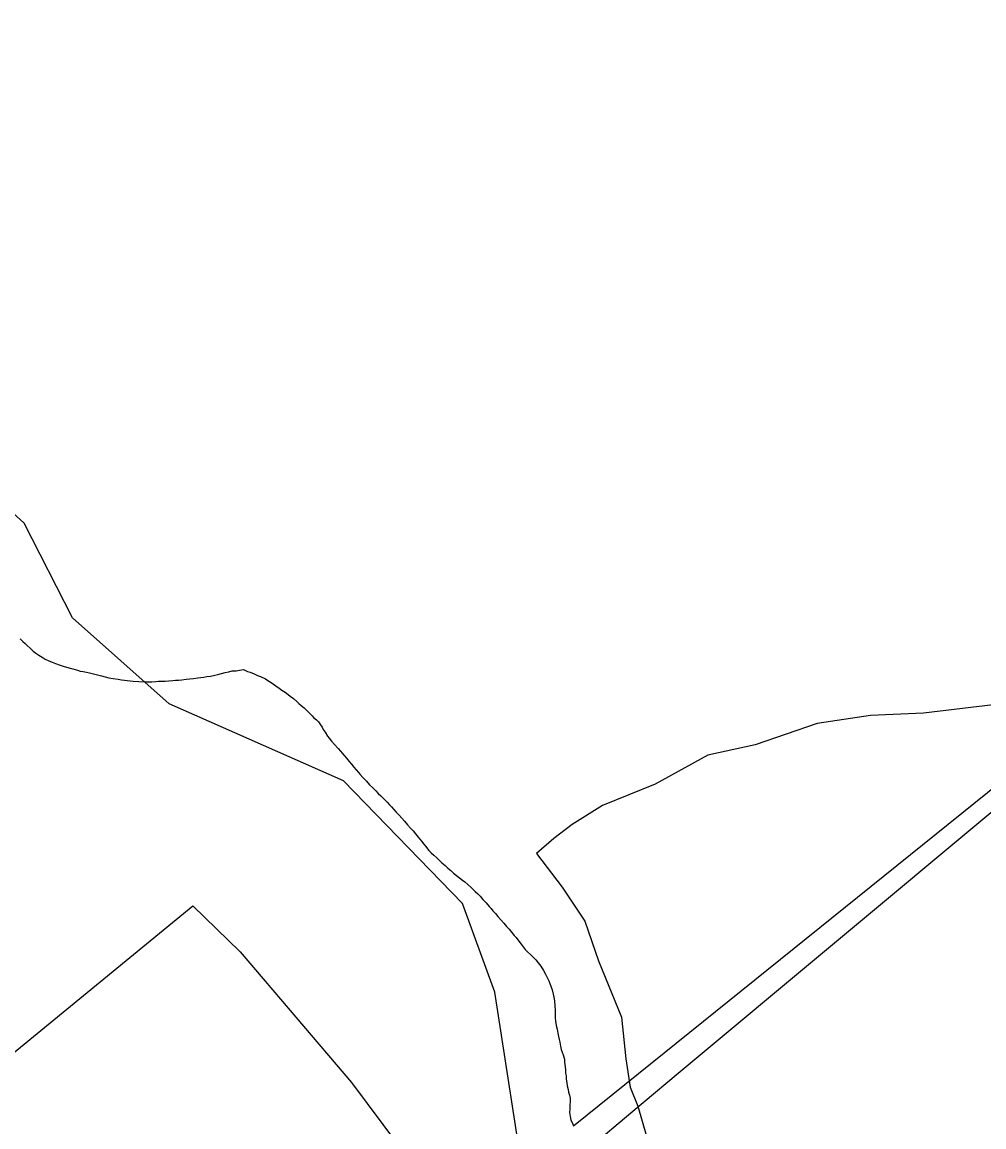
# Model space of a CAD drawing. Extents: x 2260773 to 2342389, y 552869 to 618546.
# Drawn here: x 2324276 to 2325292, y 600650 to 601817 of the extents above; entities that cross this region are included whole.
import ezdxf

# ---------------------------------------------------------------- set-up
doc = ezdxf.new("R2010")
doc.units = 0
for name, color, linetype in [('Exist Boundary Political City Limit New', 7, 'Continuous'), ('Exist Hydrographic Creek Single Shore', 7, 'Continuous'), ('Exist Hydrographic Misc Water Feature', 7, 'Continuous'), ('Exist Road Non-System Type 51', 7, 'Continuous'), ('Exist Road Primary US Attributed', 7, 'Continuous'), ('Map Preparation Boundary City Limit Buffer Line', 7, 'Continuous')]:
    doc.layers.add(name, color=color, linetype=linetype)

msp = doc.modelspace()

# ---------------------------------------------------------------- linework, layer by layer
at = {"layer": 'Exist Boundary Political City Limit New'}
for points in [[(2324752.5, 600900.8), (2324754.5, 600898.8), (2324757.2, 600896.2), (2324759.8, 600893.9), (2324762.8, 600890.4), (2324766, 600886.8), (2324769.5, 600882.9), (2324771.5, 600880.6), (2324773.2, 600878.4), (2324776, 600875.4), (2324778.5, 600872.4), (2324781.8, 600868.8), (2324784.8, 600865.4), (2324787.8, 600861.9), (2324790.5, 600858.8), (2324793, 600855.8), (2324795.8, 600852.4), (2324797.8, 600850), (2324800.5, 600846.4), (2324803, 600843.2), (2324805.2, 600840.1), (2324807.2, 600837.6), (2324810.2, 600834.7), (2324813.2, 600831.9), (2324816, 600829.1), (2324818.5, 600826.6), (2324821.2, 600823.2), (2324823.8, 600820), (2324826.8, 600815.4), (2324828.8, 600811.4), (2324830.5, 600807.9), (2324832.2, 600804.2), (2324834.5, 600798.6), (2324835.8, 600794.8), (2324837, 600790.2), (2324837.8, 600787.1), (2324838.2, 600783.2), (2324838.8, 600778), (2324839, 600773.2), (2324839, 600769.2), (2324839.2, 600765.2), (2324839.5, 600761.8), (2324840.2, 600757.3), (2324841, 600753.4), (2324842, 600749), (2324842.5, 600745.6), (2324843.2, 600742.6), (2324843.8, 600739.6), (2324844.5, 600735.5), (2324845.5, 600732), (2324846.5, 600729), (2324847.5, 600726.2), (2324848.8, 600721.8), (2324849, 600718.4), (2324849.5, 600713.6), (2324849.8, 600710.4), (2324850, 600706.9), (2324850.5, 600704), (2324850.8, 600700.5), (2324851.2, 600696.5), (2324851.8, 600693.6), (2324852.8, 600689.7), (2324853.2, 600686.8), (2324854, 600683.8), (2324854.8, 600680.1), (2324854.8, 600676.9), (2324854.5, 600672.9), (2324854.5, 600668.9), (2324854.2, 600665.4), (2324855, 600661), (2324855.5, 600657.3), (2324857, 600654.8), (2324858.5, 600651.2), (2325664.2, 601300)], [(2324274.2, 601165.6), (2324277, 601162.7), (2324279.2, 601160.4), (2324281.5, 601158.3), (2324284.5, 601155.6), (2324287.8, 601152.3), (2324290.5, 601150.4), (2324293.8, 601148.2), (2324297.2, 601146.1), (2324300.5, 601144), (2324303.5, 601142.4), (2324307.8, 601140.7), (2324311.5, 601139.3), (2324315.2, 601138.1), (2324319.5, 601136.7), (2324323, 601135.6), (2324326.8, 601134.5), (2324329.8, 601133.6), (2324334.5, 601132.2), (2324337.5, 601131.4), (2324340.5, 601130.8), (2324344.2, 601130.1), (2324347.2, 601129.4), (2324350, 601128.8), (2324355.8, 601127.6), (2324359.8, 601126.4), (2324363.8, 601125.4), (2324367.5, 601124.4), (2324372.2, 601123.4), (2324377.5, 601122.8), (2324381.2, 601122.3), (2324390.2, 601121.2), (2324393.2, 601120.9), (2324405.2, 601120.2), (2324408.2, 601120.1), (2324413.2, 601120.2), (2324417.2, 601120.4), (2324420.2, 601120.6), (2324424, 601120.8), (2324427, 601120.9), (2324431.2, 601121.2), (2324435.2, 601121.5), (2324438.2, 601121.8), (2324441.2, 601121.9), (2324444.8, 601122.2), (2324449.2, 601122.7)], [(2324461.8, 601124.1), (2324465, 601124.6), (2324468, 601125), (2324471, 601125.5), (2324475, 601126.2), (2324479.5, 601127), (2324482.8, 601127.8), (2324486.8, 601128.8), (2324490.5, 601129.8), (2324494.5, 601130.7), (2324497.8, 601131.5), (2324502.2, 601131.7), (2324505.8, 601132.2), (2324510, 601133), (2324514, 601131), (2324516.8, 601130.4), (2324521.2, 601128.4), (2324524.8, 601126.8), (2324527.8, 601125.6), (2324533, 601123.1), (2324535.5, 601121.4), (2324539, 601119.2), (2324541.5, 601117.6), (2324544, 601115.9), (2324547.5, 601113.5), (2324550.5, 601111.4), (2324553.8, 601109.1), (2324557, 601106.7), (2324559.2, 601104.9), (2324562.8, 601102.3), (2324566.2, 601099.2), (2324568.5, 601097.2), (2324570.8, 601095.2), (2324573.8, 601092.6), (2324576, 601090.6), (2324579.5, 601087.1), (2324582.5, 601084.2), (2324584.2, 601081.9), (2324587, 601080), (2324589.2, 601077.7), (2324591.2, 601074.8), (2324592.8, 601072.2), (2324594.2, 601069.6), (2324596, 601067), (2324598.5, 601062.8), (2324600.5, 601060.5), (2324603, 601057.5), (2324606, 601054), (2324610, 601049.6), (2324612.2, 601046.9), (2324614.2, 601044.7), (2324616.2, 601042.4), (2324618.8, 601039.3), (2324621.5, 601036.1), (2324624, 601033.2), (2324626.5, 601030.1), (2324629, 601027), (2324631.2, 601024.3), (2324633.2, 601022.1), (2324635.8, 601019.2), (2324639.8, 601015.1), (2324643, 601011.4), (2324646, 601008.4), (2324649.5, 601005), (2324652.2, 601002.2), (2324654.8, 600999.7), (2324658.5, 600996.1), (2324661.5, 600992.9), (2324664.2, 600990.1), (2324666.2, 600987.9), (2324668.8, 600985.2), (2324671.2, 600982.4), (2324674.2, 600979.1), (2324677, 600976.1), (2324679.8, 600973.1), (2324683.2, 600969.2), (2324686.2, 600965.6), (2324689, 600962.6), (2324691.5, 600959.6), (2324694.5, 600955.9), (2324697.8, 600951.8), (2324700.2, 600948.7), (2324702.2, 600946.5), (2324705.5, 600942), (2324708, 600939.4), (2324711, 600936.9), (2324714, 600934.2), (2324716.8, 600931.4), (2324719.2, 600929), (2324722.8, 600926), (2324725.8, 600923.4), (2324728.8, 600920.8), (2324731.8, 600918.2), (2324735, 600915.7), (2324738, 600913.2), (2324741.2, 600910.7), (2324743.5, 600908.8), (2324746.8, 600906.1), (2324750.2, 600902.8), (2324752.5, 600900.8)], [(2324449.2, 601122.7), (2324453.2, 601123.1), (2324457.2, 601123.5), (2324461.8, 601124.1)]]:
    msp.add_lwpolyline(points, dxfattribs=at)
at = {"layer": 'Exist Hydrographic Creek Single Shore'}
msp.add_lwpolyline([(2324847.3, 600329.2), (2324775.3, 600792.3), (2324741.3, 600886.1), (2324615.4, 601015.5), (2324431.3, 601096.7), (2324329.3, 601187.7), (2324278.3, 601287.4), (2324178.4, 601378.5), (2324052.3, 601419.4), (2323661.3, 601380.6), (2323452.3, 601444.4), (2323301.4, 601520.3), (2323108.3, 601692.9)], dxfattribs=at)
at = {"layer": 'Exist Hydrographic Misc Water Feature'}
for points in [[(2326560.3, 600813.6), (2326414.1, 600842), (2326229.1, 600925.8), (2326060.4, 600999.9), (2325711.8, 601048.3), (2325569.9, 601070.9), (2325449.3, 601087.4), (2325387.4, 601091), (2325301.7, 601095.8), (2325227.9, 601087.1), (2325171.9, 601084.6), (2325115.9, 601075.9), (2325050.1, 601053.4), (2325000.3, 601042.6), (2324944.7, 601012.1), (2324889.1, 600989.6), (2324857.1, 600969.3), (2324837.5, 600954.8), (2324819.4, 600938.9)], [(2324819.4, 600938.9), (2324846.3, 600903.2), (2324870.5, 600867.5), (2324884.8, 600825.6), (2324909.2, 600766), (2324913.7, 600721.9), (2324918.3, 600692), (2324926.5, 600672.1), (2324959.9, 600556.4), (2324970.1, 600508.6), (2324977.1, 600452.8), (2324983.5, 600402.8), (2324993.9, 600335.1), (2325003.1, 600209.2), (2325010.3, 600147.3), (2325021, 600065.4), (2325029.8, 599983.4), (2325038.4, 599945.6), (2325044.4, 599919.6), (2325050.9, 599880.1), (2325065.7, 599818.2), (2325071.8, 599792.1)]]:
    msp.add_lwpolyline(points, dxfattribs=at)
at = {"layer": 'Exist Road Non-System Type 51'}
msp.add_lwpolyline([(2324225.1, 600694.3), (2324456.3, 600883.7), (2324506.3, 600835), (2324623.9, 600697), (2324707.7, 600584.8), (2324757.7, 600529.3)], dxfattribs=at)
at = {"layer": 'Exist Road Primary US Attributed'}
msp.add_lwpolyline([(2321872.6, 598168.2), (2322100.6, 598357.7), (2322368.8, 598574.3), (2322589.4, 598759.9), (2322822.5, 598950.5), (2322989.6, 599086.8), (2323103.2, 599177.4), (2323552, 599546.7), (2323723.6, 599695.4), (2324757.7, 600529.3), (2324925.6, 600670.6), (2324932.1, 600676), (2324968.9, 600707), (2325301.4, 600984), (2325554.9, 601184.8), (2325709, 601298.4), (2326037.4, 601569.3), (2326353.8, 601821.9), (2326377, 601842), (2326507.1, 601954.4)], dxfattribs=at)
at = {"layer": 'Map Preparation Boundary City Limit Buffer Line'}
for points in [[(2324752.5, 600900.8), (2324754.5, 600898.8), (2324757.2, 600896.2), (2324759.8, 600893.9), (2324762.8, 600890.4), (2324766, 600886.8), (2324769.5, 600882.9), (2324771.5, 600880.6), (2324773.2, 600878.4), (2324776, 600875.4), (2324778.5, 600872.4), (2324781.8, 600868.8), (2324784.8, 600865.4), (2324787.8, 600861.9), (2324790.5, 600858.8), (2324793, 600855.8), (2324795.8, 600852.4), (2324797.8, 600850), (2324800.5, 600846.4), (2324803, 600843.2), (2324805.2, 600840.1), (2324807.2, 600837.6), (2324810.2, 600834.7), (2324813.2, 600831.9), (2324816, 600829.1), (2324818.5, 600826.6), (2324821.2, 600823.2), (2324823.8, 600820), (2324826.8, 600815.4), (2324828.8, 600811.4), (2324830.5, 600807.9), (2324832.2, 600804.2), (2324834.5, 600798.6), (2324835.8, 600794.8), (2324837, 600790.2), (2324837.8, 600787.1), (2324838.2, 600783.2), (2324838.8, 600778), (2324839, 600773.2), (2324839, 600769.2), (2324839.2, 600765.2), (2324839.5, 600761.8), (2324840.2, 600757.3), (2324841, 600753.4), (2324842, 600749), (2324842.5, 600745.6), (2324843.2, 600742.6), (2324843.8, 600739.6), (2324844.5, 600735.5), (2324845.5, 600732), (2324846.5, 600729), (2324847.5, 600726.2), (2324848.8, 600721.8), (2324849, 600718.4), (2324849.5, 600713.6), (2324849.8, 600710.4), (2324850, 600706.9), (2324850.5, 600704), (2324850.8, 600700.5), (2324851.2, 600696.5), (2324851.8, 600693.6), (2324852.8, 600689.7), (2324853.2, 600686.8), (2324854, 600683.8), (2324854.8, 600680.1), (2324854.8, 600676.9), (2324854.5, 600672.9), (2324854.5, 600668.9), (2324854.2, 600665.4), (2324855, 600661), (2324855.5, 600657.3), (2324857, 600654.8), (2324858.5, 600651.2), (2325664.2, 601300)], [(2324274.2, 601165.6), (2324277, 601162.7), (2324279.2, 601160.4), (2324281.5, 601158.3), (2324284.5, 601155.6), (2324287.8, 601152.3), (2324290.5, 601150.4), (2324293.8, 601148.2), (2324297.2, 601146.1), (2324300.5, 601144), (2324303.5, 601142.4), (2324307.8, 601140.7), (2324311.5, 601139.3), (2324315.2, 601138.1), (2324319.5, 601136.7), (2324323, 601135.6), (2324326.8, 601134.5), (2324329.8, 601133.6), (2324334.5, 601132.2), (2324337.5, 601131.4), (2324340.5, 601130.8), (2324344.2, 601130.1), (2324347.2, 601129.4), (2324350, 601128.8), (2324355.8, 601127.6), (2324359.8, 601126.4), (2324363.8, 601125.4), (2324367.5, 601124.4), (2324372.2, 601123.4), (2324377.5, 601122.8), (2324381.2, 601122.3), (2324390.2, 601121.2), (2324393.2, 601120.9), (2324405.2, 601120.2), (2324408.2, 601120.1), (2324413.2, 601120.2), (2324417.2, 601120.4), (2324420.2, 601120.6), (2324424, 601120.8), (2324427, 601120.9), (2324431.2, 601121.2), (2324435.2, 601121.5), (2324438.2, 601121.8), (2324441.2, 601121.9), (2324444.8, 601122.2), (2324449.2, 601122.7)], [(2324461.8, 601124.1), (2324465, 601124.6), (2324468, 601125), (2324471, 601125.5), (2324475, 601126.2), (2324479.5, 601127), (2324482.8, 601127.8), (2324486.8, 601128.8), (2324490.5, 601129.8), (2324494.5, 601130.7), (2324497.8, 601131.5), (2324502.2, 601131.7), (2324505.8, 601132.2), (2324510, 601133), (2324514, 601131), (2324516.8, 601130.4), (2324521.2, 601128.4), (2324524.8, 601126.8), (2324527.8, 601125.6), (2324533, 601123.1), (2324535.5, 601121.4), (2324539, 601119.2), (2324541.5, 601117.6), (2324544, 601115.9), (2324547.5, 601113.5), (2324550.5, 601111.4), (2324553.8, 601109.1), (2324557, 601106.7), (2324559.2, 601104.9), (2324562.8, 601102.3), (2324566.2, 601099.2), (2324568.5, 601097.2), (2324570.8, 601095.2), (2324573.8, 601092.6), (2324576, 601090.6), (2324579.5, 601087.1), (2324582.5, 601084.2), (2324584.2, 601081.9), (2324587, 601080), (2324589.2, 601077.7), (2324591.2, 601074.8), (2324592.8, 601072.2), (2324594.2, 601069.6), (2324596, 601067), (2324598.5, 601062.8), (2324600.5, 601060.5), (2324603, 601057.5), (2324606, 601054), (2324610, 601049.6), (2324612.2, 601046.9), (2324614.2, 601044.7), (2324616.2, 601042.4), (2324618.8, 601039.3), (2324621.5, 601036.1), (2324624, 601033.2), (2324626.5, 601030.1), (2324629, 601027), (2324631.2, 601024.3), (2324633.2, 601022.1), (2324635.8, 601019.2), (2324639.8, 601015.1), (2324643, 601011.4), (2324646, 601008.4), (2324649.5, 601005), (2324652.2, 601002.2), (2324654.8, 600999.7), (2324658.5, 600996.1), (2324661.5, 600992.9), (2324664.2, 600990.1), (2324666.2, 600987.9), (2324668.8, 600985.2), (2324671.2, 600982.4), (2324674.2, 600979.1), (2324677, 600976.1), (2324679.8, 600973.1), (2324683.2, 600969.2), (2324686.2, 600965.6), (2324689, 600962.6), (2324691.5, 600959.6), (2324694.5, 600955.9), (2324697.8, 600951.8), (2324700.2, 600948.7), (2324702.2, 600946.5), (2324705.5, 600942), (2324708, 600939.4), (2324711, 600936.9), (2324714, 600934.2), (2324716.8, 600931.4), (2324719.2, 600929), (2324722.8, 600926), (2324725.8, 600923.4), (2324728.8, 600920.8), (2324731.8, 600918.2), (2324735, 600915.7), (2324738, 600913.2), (2324741.2, 600910.7), (2324743.5, 600908.8), (2324746.8, 600906.1), (2324750.2, 600902.8), (2324752.5, 600900.8)], [(2324449.2, 601122.7), (2324453.2, 601123.1), (2324457.2, 601123.5), (2324461.8, 601124.1)]]:
    msp.add_lwpolyline(points, dxfattribs=at)

doc.saveas('drawing.dxf')
